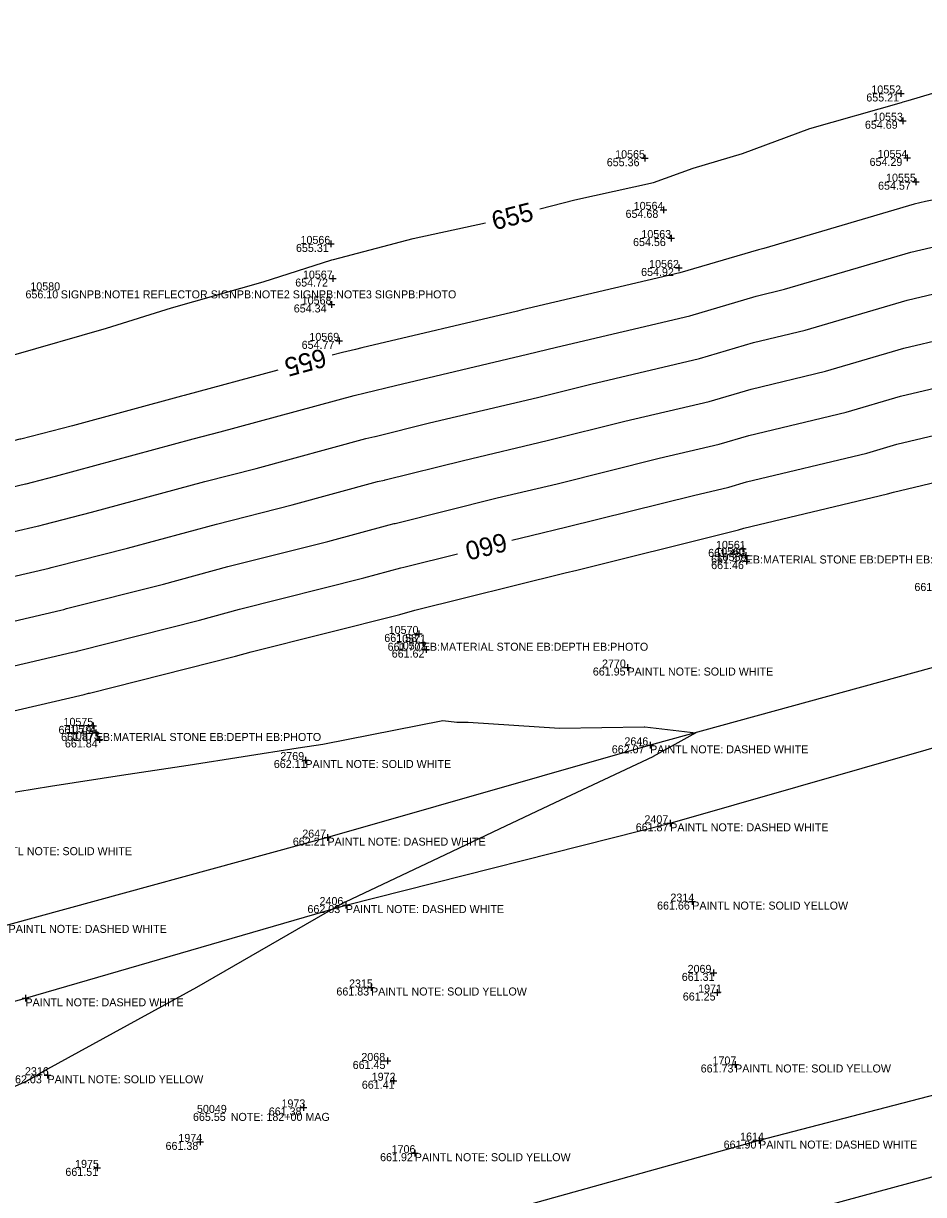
# Model space of a CAD drawing. Extents: x 2129350 to 2137777, y 657588 to 659885.
# Drawn here: x 2131820.1 to 2131955, y 658341.9 to 658517.5 of the extents above; entities that cross this region are included whole.
import ezdxf

# ---------------------------------------------------------------- set-up
doc = ezdxf.new("R2010")
doc.units = 0
for name, color, linetype in [('DT_X_Contour_Major', 7, 'Continuous'), ('DT_X_Contour_Minor', 7, 'Continuous'), ('PV_X_COP', 7, 'Continuous'), ('SV_X_Shot_Marker', 7, 'Continuous'), ('SV_X_Text_Comment', 7, 'Continuous'), ('SV_X_Text_Elevation', 7, 'Continuous'), ('SV_X_Text_Name', 7, 'Continuous')]:
    doc.layers.add(name, color=color, linetype=linetype)

msp = doc.modelspace()

# ---------------------------------------------------------------- linework, layer by layer
at = {"layer": 'DT_X_Contour_Major'}
for points in [[(2131897.53, 658489.68), (2131902.76, 658491.05), (2131914.58, 658493.62), (2131920.48, 658495.8), (2131927.88, 658498), (2131937.97, 658501.73), (2131951.74, 658505.64), (2131951.97, 658505.71), (2131952.75, 658505.91), (2131966.52, 658510.01), (2131976.87, 658512.73), (2131989.58, 658516.44), (2131993.5, 658517.48)], [(2131963.24, 658492.36), (2131961.71, 658492.06), (2131961.63, 658492.03), (2131955.35, 658490.77), (2131953.63, 658490.36), (2131931.11, 658483.75), (2131930.29, 658483.56), (2131918.52, 658480.08), (2131894.89, 658474.52), (2131894.19, 658474.35), (2131870.81, 658468.84), (2131869.87, 658468.61), (2131869.86, 658468.6), (2131867.92, 658468.15), (2131866.36, 658467.72)], [(2131793.17, 658460.48), (2131802.91, 658463.31), (2131814.64, 658466.6), (2131816.48, 658467.13), (2131818.32, 658467.69), (2131832.55, 658471.79), (2131842.31, 658474.83), (2131856.04, 658478.76), (2131866.32, 658482.02), (2131866.6, 658482.08), (2131878.55, 658485.24), (2131889.39, 658487.58)], [(2131858.26, 658465.52), (2131844.22, 658461.7), (2131843.82, 658461.6), (2131827.47, 658457.14), (2131819.72, 658455.17), (2131819.58, 658455.13), (2131818.62, 658454.89), (2131810.8, 658452.68), (2131794.52, 658448.43), (2131794.1, 658448.33), (2131770.38, 658442.15), (2131768.46, 658441.65), (2131761.65, 658439.71)], [(2131893.34, 658440.01), (2131896.21, 658440.73), (2131901.57, 658441.99), (2131920.54, 658446.72), (2131925.84, 658447.97), (2131928.48, 658448.75), (2131946.53, 658453.07), (2131951.05, 658454.39), (2131971.06, 658459.15), (2131972.15, 658459.37), (2131973.39, 658459.69), (2131977.6, 658460.54), (2131990.44, 658463.88)], [(2131788.16, 658413.83), (2131803.16, 658417.34), (2131809.72, 658419.05), (2131827.46, 658423.2), (2131828.01, 658423.34), (2131828.29, 658423.41), (2131846.49, 658428.01), (2131852.49, 658429.65), (2131871.13, 658434.35), (2131876.7, 658435.86), (2131877.15, 658435.97), (2131877.31, 658436.01), (2131885.19, 658437.98)]]:
    msp.add_lwpolyline(points, dxfattribs=at)
at = {"layer": 'DT_X_Contour_Minor'}
for points in [[(2131817.04, 658447.64), (2131820.42, 658448.43), (2131820.53, 658448.46), (2131821.44, 658448.7), (2131824.92, 658449.59), (2131845.55, 658455.21), (2131849.6, 658456.23), (2131869.67, 658461.69), (2131871.32, 658462.08), (2131871.35, 658462.09), (2131875.89, 658463.22), (2131895.67, 658467.88), (2131900.02, 658468.96), (2131919.99, 658473.66), (2131929.93, 658476.6), (2131934.19, 658477.62), (2131953.11, 658483.17), (2131958.49, 658484.44)], [(2131815.21, 658440.49), (2131822.18, 658442.12), (2131822.4, 658442.18), (2131823.15, 658442.38), (2131830.32, 658444.19), (2131847.29, 658448.82), (2131854.98, 658450.76), (2131871.43, 658455.23), (2131872.78, 658455.55), (2131872.84, 658455.57), (2131880.97, 658457.6), (2131897.15, 658461.4), (2131905.15, 658463.4), (2131921.45, 658467.24), (2131929.57, 658469.63), (2131937.28, 658471.48), (2131952.6, 658475.97), (2131961.63, 658478.12)], [(2131813.38, 658433.35), (2131823.94, 658435.81), (2131824.27, 658435.9), (2131824.86, 658436.06), (2131835.71, 658438.8), (2131849.02, 658442.43), (2131860.37, 658445.29), (2131873.19, 658448.78), (2131874.24, 658449.02), (2131874.33, 658449.05), (2131886.05, 658451.97), (2131898.62, 658454.93), (2131910.28, 658457.84), (2131922.91, 658460.82), (2131929.2, 658462.67), (2131940.36, 658465.34), (2131952.08, 658468.78), (2131964.77, 658471.8)], [(2131811.55, 658426.2), (2131825.7, 658429.51), (2131826.14, 658429.62), (2131826.57, 658429.74), (2131841.1, 658433.4), (2131850.75, 658436.04), (2131865.75, 658439.82), (2131874.94, 658442.32), (2131875.69, 658442.5), (2131875.82, 658442.53), (2131891.13, 658446.35), (2131900.1, 658448.46), (2131915.41, 658452.28), (2131924.38, 658454.39), (2131928.84, 658455.71), (2131943.45, 658459.21), (2131951.56, 658461.59), (2131967.91, 658465.47)], [(2131807.89, 658411.91), (2131829.22, 658416.89), (2131829.88, 658417.06), (2131830, 658417.09), (2131851.88, 658422.62), (2131854.22, 658423.25), (2131876.52, 658428.88), (2131878.45, 658429.4), (2131878.61, 658429.44), (2131878.8, 658429.49), (2131901.29, 658435.1), (2131903.05, 658435.52), (2131925.68, 658441.17), (2131927.3, 658441.55), (2131928.11, 658441.79), (2131949.62, 658446.93), (2131950.53, 658447.2), (2131974.2, 658452.83)], [(2131809.44, 658400.73), (2131824.14, 658403.13), (2131835.43, 658404.88), (2131835.81, 658404.94), (2131844.82, 658406.26), (2131861.28, 658408.87), (2131864.97, 658409.42), (2131882.97, 658412.96), (2131885.06, 658412.73), (2131886.78, 658412.71), (2131900.44, 658411.81), (2131913.18, 658412.02), (2131913.25, 658412.02), (2131920.9, 658411.13), (2131914.49, 658407.55), (2131914.47, 658407.54), (2131899.77, 658400.61), (2131891.4, 658396.66), (2131883.32, 658392.84), (2131868.33, 658385.75), (2131868.32, 658385.74), (2131868.28, 658385.72), (2131867.68, 658385.39), (2131866.57, 658384.76), (2131846.05, 658372.96), (2131826.79, 658362.42), (2131823.7, 658360.68), (2131823.48, 658360.56), (2131820.61, 658358.91), (2131801.84, 658350.62)]]:
    msp.add_lwpolyline(points, dxfattribs=at)
at = {"layer": 'PV_X_COP'}
for points in [[(2132202.83, 658488.38), (2132155.56, 658475.63), (2132106.82, 658462.06), (2132058.23, 658448.72), (2132010.68, 658435.63), (2131961.6, 658422.31), (2131914.05, 658409.25), (2131865.68, 658395.41), (2131817.88, 658382.33), (2131768.98, 658369.25), (2131721.26, 658356.24), (2131673.31, 658343.07), (2131624.9, 658329.64), (2131575.84, 658315.95), (2131528.03, 658302.66), (2131480.18, 658289.6)], [(2131434.96, 658264.62), (2131482.99, 658278.86), (2131531.35, 658291.7), (2131579.8, 658304.53), (2131627.59, 658318.32), (2131676.42, 658331.06), (2131724.39, 658344.88), (2131772.33, 658357.98), (2131820.4, 658371.32), (2131868.44, 658385.3), (2131917.07, 658397.56), (2131965.01, 658411.3), (2132013.65, 658424.51), (2132062, 658437.37), (2132109.91, 658450.62), (2132158.56, 658463.82), (2132206.06, 658477.43)], [(2132219.18, 658429.82), (2132171.04, 658416.39), (2132123.24, 658402.04), (2132074.74, 658389.73), (2132026.86, 658375.92), (2131978.48, 658362.52), (2131930.38, 658349.99), (2131881.84, 658336.47), (2131833.58, 658323.11), (2131785.59, 658310.04), (2131736.99, 658296.06), (2131689.31, 658282.66), (2131640.89, 658270.23), (2131593.04, 658256.99), (2131544.72, 658243.6), (2131496.4, 658230.41), (2131448.12, 658216.93)], [(2131451.49, 658205.21), (2131499.77, 658218.79), (2131547.68, 658232.21), (2131596.22, 658245.48), (2131644.19, 658258.61), (2131693.03, 658271.05), (2131740.4, 658284.7), (2131788.8, 658297.99), (2131837.2, 658311.72), (2131885.18, 658324.95), (2131933.63, 658338.43), (2131981.61, 658351.41), (2132029.82, 658365.04), (2132078.39, 658378.04), (2132126.27, 658391.57), (2132174.31, 658404.93), (2132222.67, 658417.74)]]:
    msp.add_lwpolyline(points, dxfattribs=at)
at = {"layer": 'SV_X_Shot_Marker'}
for p, q in [((2131951.15, 658506.98), (2131952.15, 658506.98)), ((2131951.65, 658507.48), (2131951.65, 658506.48)), ((2131951.65, 658506.98), (2131951.65, 658506.98)), ((2131951.93, 658503.39), (2131951.93, 658502.39)), ((2131951.43, 658502.89), (2131952.43, 658502.89)), ((2131951.93, 658502.89), (2131951.93, 658502.89)), ((2131912.78, 658497.27), (2131913.78, 658497.27)), ((2131913.28, 658497.77), (2131913.28, 658496.77)), ((2131913.28, 658497.27), (2131913.28, 658497.27)), ((2131952.09, 658497.32), (2131953.09, 658497.32)), ((2131952.59, 658497.82), (2131952.59, 658496.82)), ((2131952.59, 658497.32), (2131952.59, 658497.32)), ((2131953.37, 658493.75), (2131954.37, 658493.75)), ((2131953.87, 658494.25), (2131953.87, 658493.25)), ((2131953.87, 658493.75), (2131953.87, 658493.75)), ((2131915.55, 658489.53), (2131916.55, 658489.53)), ((2131916.05, 658490.03), (2131916.05, 658489.03)), ((2131916.05, 658489.53), (2131916.05, 658489.53)), ((2131917.21, 658485.8), (2131917.21, 658484.8)), ((2131865.69, 658484.42), (2131866.69, 658484.42)), ((2131866.19, 658484.92), (2131866.19, 658483.92)), ((2131866.19, 658484.42), (2131866.19, 658484.42)), ((2131916.71, 658485.3), (2131917.71, 658485.3)), ((2131917.21, 658485.3), (2131917.21, 658485.3)), ((2131917.86, 658480.82), (2131918.86, 658480.82)), ((2131918.36, 658481.32), (2131918.36, 658480.32)), ((2131918.36, 658480.82), (2131918.36, 658480.82)), ((2131865.97, 658479.22), (2131866.97, 658479.22)), ((2131866.47, 658479.72), (2131866.47, 658478.72)), ((2131866.47, 658479.22), (2131866.47, 658479.22)), ((2131865.79, 658475.35), (2131866.79, 658475.35)), ((2131866.29, 658475.85), (2131866.29, 658474.85)), ((2131866.29, 658475.35), (2131866.29, 658475.35)), ((2131866.94, 658469.89), (2131867.94, 658469.89)), ((2131867.44, 658470.39), (2131867.44, 658469.39)), ((2131867.44, 658469.89), (2131867.44, 658469.89)), ((2131927.45, 658438.7), (2131928.45, 658438.7)), ((2131927.95, 658439.2), (2131927.95, 658438.2)), ((2131927.95, 658438.7), (2131927.95, 658438.7)), ((2131927.89, 658437.71), (2131928.89, 658437.71)), ((2131927.98, 658436.87), (2131928.98, 658436.87)), ((2131928.39, 658438.21), (2131928.39, 658437.21)), ((2131928.39, 658437.71), (2131928.39, 658437.71)), ((2131928.48, 658437.37), (2131928.48, 658436.37)), ((2131928.48, 658436.87), (2131928.48, 658436.87)), ((2131879.39, 658426.45), (2131879.39, 658425.45)), ((2131878.89, 658425.95), (2131879.89, 658425.95)), ((2131879.39, 658425.95), (2131879.39, 658425.95)), ((2131879.47, 658424.63), (2131880.47, 658424.63)), ((2131879.97, 658425.13), (2131879.97, 658424.13)), ((2131879.97, 658424.63), (2131879.97, 658424.63)), ((2131880, 658423.6), (2131881, 658423.6)), ((2131880.5, 658424.1), (2131880.5, 658423.1)), ((2131880.5, 658423.6), (2131880.5, 658423.6)), ((2131910.16, 658420.91), (2131911.16, 658420.91)), ((2131910.66, 658421.41), (2131910.66, 658420.41)), ((2131910.66, 658420.91), (2131910.66, 658420.91)), ((2131830.04, 658412.17), (2131831.04, 658412.17)), ((2131830.54, 658412.67), (2131830.54, 658411.67)), ((2131830.54, 658412.17), (2131830.54, 658412.17)), ((2131830.44, 658411.1), (2131831.44, 658411.1)), ((2131830.94, 658411.6), (2131830.94, 658410.6)), ((2131830.94, 658411.1), (2131830.94, 658411.1)), ((2131831.5, 658410.63), (2131831.5, 658409.63)), ((2131831, 658410.13), (2131832, 658410.13)), ((2131831.5, 658410.13), (2131831.5, 658410.13)), ((2131913.55, 658409.25), (2131914.55, 658409.25)), ((2131914.05, 658409.75), (2131914.05, 658408.75)), ((2131914.05, 658409.25), (2131914.05, 658409.25)), ((2131861.87, 658407.04), (2131862.87, 658407.04)), ((2131862.37, 658407.54), (2131862.37, 658406.54)), ((2131862.37, 658407.04), (2131862.37, 658407.04)), ((2131917.07, 658398.06), (2131917.07, 658397.06)), ((2131916.57, 658397.56), (2131917.57, 658397.56)), ((2131917.07, 658397.56), (2131917.07, 658397.56)), ((2131865.18, 658395.41), (2131866.18, 658395.41)), ((2131865.68, 658395.91), (2131865.68, 658394.91)), ((2131865.68, 658395.41), (2131865.68, 658395.41)), ((2131868.44, 658385.8), (2131868.44, 658384.8)), ((2131919.87, 658385.82), (2131920.87, 658385.82)), ((2131920.37, 658386.32), (2131920.37, 658385.32)), ((2131920.37, 658385.82), (2131920.37, 658385.82)), ((2131867.94, 658385.3), (2131868.94, 658385.3)), ((2131868.44, 658385.3), (2131868.44, 658385.3)), ((2131923.06, 658375.13), (2131924.06, 658375.13)), ((2131923.56, 658375.63), (2131923.56, 658374.63)), ((2131923.56, 658375.13), (2131923.56, 658375.13)), ((2131872.21, 658373.44), (2131872.21, 658372.44)), ((2131820.4, 658371.82), (2131820.4, 658370.82)), ((2131871.71, 658372.94), (2131872.71, 658372.94)), ((2131872.21, 658372.94), (2131872.21, 658372.94)), ((2131923.62, 658372.19), (2131924.62, 658372.19)), ((2131924.12, 658372.69), (2131924.12, 658371.69)), ((2131924.12, 658372.19), (2131924.12, 658372.19)), ((2131819.9, 658371.32), (2131820.9, 658371.32)), ((2131820.4, 658371.32), (2131820.4, 658371.32)), ((2131874.16, 658361.93), (2131875.16, 658361.93)), ((2131874.66, 658362.43), (2131874.66, 658361.43)), ((2131874.66, 658361.93), (2131874.66, 658361.93)), ((2131926.29, 658361.4), (2131927.29, 658361.4)), ((2131926.79, 658361.9), (2131926.79, 658360.9)), ((2131926.79, 658361.4), (2131926.79, 658361.4)), ((2131823.21, 658359.79), (2131824.21, 658359.79)), ((2131823.71, 658360.29), (2131823.71, 658359.29)), ((2131823.71, 658359.79), (2131823.71, 658359.79)), ((2131875.6, 658359.46), (2131875.6, 658358.46)), ((2131875.1, 658358.96), (2131876.1, 658358.96)), ((2131875.6, 658358.96), (2131875.6, 658358.96)), ((2131861.59, 658354.96), (2131862.59, 658354.96)), ((2131862.09, 658355.46), (2131862.09, 658354.46)), ((2131862.09, 658354.96), (2131862.09, 658354.96)), ((2131930.38, 658350.49), (2131930.38, 658349.49)), ((2131846.12, 658349.79), (2131847.12, 658349.79)), ((2131846.62, 658350.29), (2131846.62, 658349.29)), ((2131846.62, 658349.79), (2131846.62, 658349.79)), ((2131929.88, 658349.99), (2131930.88, 658349.99)), ((2131930.38, 658349.99), (2131930.38, 658349.99)), ((2131878.27, 658348.1), (2131879.27, 658348.1)), ((2131878.77, 658348.6), (2131878.77, 658347.6)), ((2131878.77, 658348.1), (2131878.77, 658348.1)), ((2131830.64, 658345.9), (2131831.64, 658345.9)), ((2131831.14, 658346.4), (2131831.14, 658345.4)), ((2131831.14, 658345.9), (2131831.14, 658345.9))]:
    msp.add_line(p, q, dxfattribs=at)

# ---------------------------------------------------------------- texts
at = {"layer": 'DT_X_Contour_Major'}
for s, rotation, p in [('655', 14.4461, (2131890.71, 658486.45)), ('655', 195.2195, (2131865.04, 658468.81)), ('660', 194.0142, (2131892.18, 658441.16))]:
    msp.add_text(s, height=2.8, rotation=rotation, dxfattribs=at).set_placement(p)
at = {"layer": 'SV_X_Text_Comment'}
for s, p in [('SIGNPB:NOTE1 REFLECTOR SIGNPB:NOTE2 SIGNPB:NOTE3 SIGNPB:PHOTO', (2131825.7, 658476.26)), ('EB:MATERIAL STONE EB:DEPTH EB:PHOTO', (2131928.39, 658436.51)), ('EB:MATERIAL STONE EB:DEPTH EB:PHOTO', (2131879.97, 658423.43)), ('PAINTL NOTE: SOLID WHITE', (2131910.66, 658419.71)), ('EB:MATERIAL STONE EB:DEPTH EB:PHOTO', (2131830.94, 658409.9)), ('PAINTL NOTE: DASHED WHITE', (2131914.05, 658408.05)), ('PAINTL NOTE: SOLID WHITE', (2131862.37, 658405.85)), ('PAINTL NOTE: DASHED WHITE', (2131917.07, 658396.36)), ('PAINTL NOTE: DASHED WHITE', (2131865.68, 658394.21)), ('PAINTL NOTE: SOLID WHITE', (2131814.54, 658392.78)), ('PAINTL NOTE: SOLID YELLOW', (2131920.37, 658384.62)), ('PAINTL NOTE: DASHED WHITE', (2131868.44, 658384.1)), ('PAINTL NOTE: DASHED WHITE', (2131817.88, 658381.13)), ('PAINTL NOTE: SOLID YELLOW', (2131872.21, 658371.74)), ('PAINTL NOTE: DASHED WHITE', (2131820.4, 658370.12)), ('PAINTL NOTE: SOLID YELLOW', (2131926.79, 658360.2)), ('PAINTL NOTE: SOLID YELLOW', (2131823.71, 658358.58)), ('NOTE: 182+00 MAG', (2131851.18, 658352.94)), ('PAINTL NOTE: DASHED WHITE', (2131930.38, 658348.79)), ('PAINTL NOTE: SOLID YELLOW', (2131878.77, 658346.9))]:
    msp.add_text(s, height=1.2, dxfattribs=at).set_placement(p)
at = {"layer": 'SV_X_Text_Elevation'}
for s, p in [('655.21', (2131946.46, 658505.78)), ('654.69', (2131946.25, 658501.69)), ('655.36', (2131907.55, 658496.07)), ('654.29', (2131946.95, 658496.12)), ('654.57', (2131948.22, 658492.55)), ('654.68', (2131910.37, 658488.33)), ('655.31', (2131860.96, 658483.22)), ('654.56', (2131911.49, 658484.1)), ('654.92', (2131912.7, 658479.62)), ('654.72', (2131860.85, 658478.03)), ('656.10', (2131820.41, 658476.26)), ('654.34', (2131860.63, 658474.15)), ('654.77', (2131861.81, 658468.69)), ('661.48', (2131922.75, 658437.5)), ('661.47', (2131923.19, 658436.51)), ('661.46', (2131923.2, 658435.67)), ('661.76', (2131953.67, 658432.39)), ('661.58', (2131874.2, 658424.75)), ('661.70', (2131874.7, 658423.43)), ('661.62', (2131875.31, 658422.4)), ('661.95', (2131905.46, 658419.71)), ('661.79', (2131825.36, 658410.97)), ('661.87', (2131825.75, 658409.9)), ('661.84', (2131826.32, 658408.93)), ('662.07', (2131908.3, 658408.05)), ('662.11', (2131857.64, 658405.85)), ('661.87', (2131911.89, 658396.36)), ('662.21', (2131860.49, 658394.21)), ('661.66', (2131915.09, 658384.62)), ('662.03', (2131862.68, 658384.1)), ('661.31', (2131918.79, 658373.93)), ('661.83', (2131867.02, 658371.74)), ('661.25', (2131918.95, 658370.99)), ('661.45', (2131869.46, 658360.73)), ('661.73', (2131921.63, 658360.2)), ('662.03', (2131817.95, 658358.58)), ('661.41', (2131870.83, 658357.76)), ('665.55', (2131845.52, 658352.94)), ('661.38', (2131856.88, 658353.76)), ('661.38', (2131841.41, 658348.59)), ('661.90', (2131925.07, 658348.79)), ('661.92', (2131873.57, 658346.9)), ('661.51', (2131826.39, 658344.7))]:
    msp.add_text(s, height=1.2, dxfattribs=at).set_placement(p)
at = {"layer": 'SV_X_Text_Name'}
for s, p in [('10552', (2131947.21, 658506.98)), ('10553', (2131947.48, 658502.89)), ('10565', (2131908.81, 658497.27)), ('10554', (2131948.15, 658497.32)), ('10555', (2131949.42, 658493.75)), ('10564', (2131911.59, 658489.53)), ('10563', (2131912.74, 658485.3)), ('10566', (2131861.64, 658484.42)), ('10567', (2131862, 658479.22)), ('10562', (2131913.9, 658480.82)), ('10580', (2131821.14, 658477.46)), ('10568', (2131861.82, 658475.35)), ('10569', (2131862.97, 658469.89)), ('10560', (2131923.81, 658437.71)), ('10561', (2131923.92, 658438.7)), ('10559', (2131924.02, 658436.87)), ('10570', (2131874.86, 658425.95)), ('10571', (2131875.98, 658424.63)), ('10572', (2131876.08, 658423.6)), ('2770', (2131906.84, 658420.91)), ('10575', (2131826.11, 658412.17)), ('10574', (2131826.52, 658411.1)), ('10573', (2131827.07, 658410.13)), ('2646', (2131910.2, 658409.25)), ('2769', (2131858.61, 658407.04)), ('2407', (2131913.2, 658397.56)), ('2647', (2131861.9, 658395.41)), ('2406', (2131864.49, 658385.3)), ('2314', (2131917.09, 658385.82)), ('2069', (2131919.67, 658375.13)), ('2315', (2131868.91, 658372.94)), ('1971', (2131921.25, 658372.19)), ('2068', (2131870.76, 658361.93)), ('2316', (2131820.33, 658359.79)), ('1707', (2131923.4, 658361.4)), ('1972', (2131872.31, 658358.96)), ('1973', (2131858.79, 658354.96)), ('50049', (2131846.12, 658354.14)), ('1974', (2131843.33, 658349.79)), ('1614', (2131927.54, 658349.99)), ('1706', (2131875.3, 658348.1)), ('1975', (2131827.85, 658345.9))]:
    msp.add_text(s, height=1.2, dxfattribs=at).set_placement(p)

doc.saveas('drawing.dxf')
